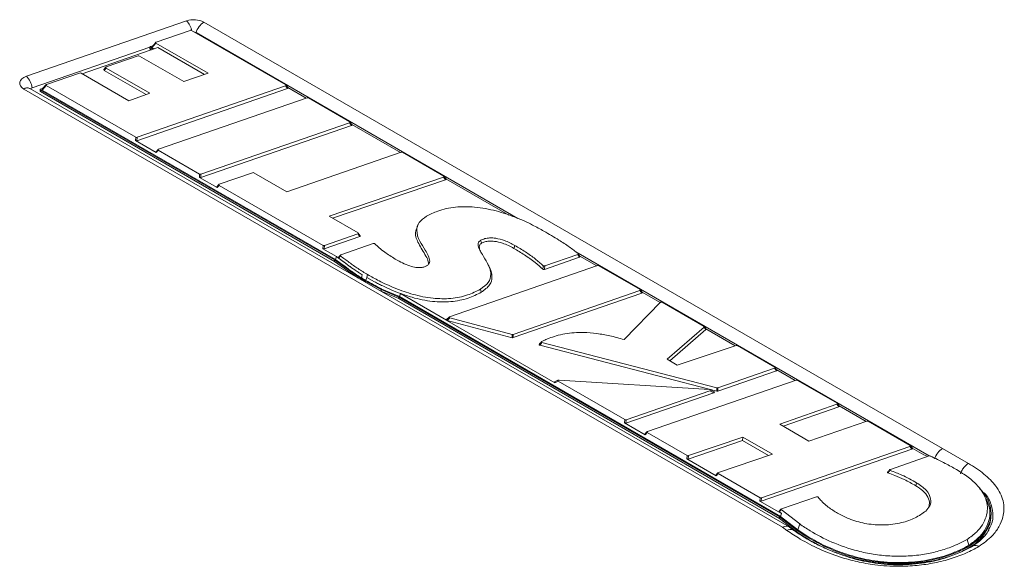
# Model space of a CAD drawing. Header units: millimetres. Extents: x 0 to 1118, y 0 to 864.
# Tile 305 of 313: x 871 to 912, y 654 to 676. Entities that reach past the tile are written whole.
import ezdxf

# ---------------------------------------------------------------- set-up
doc = ezdxf.new("R2010")
doc.units = ezdxf.units.MM

msp = doc.modelspace()

# ---------------------------------------------------------------- linework, layer by layer
at = {"color": 9, "linetype": 'Continuous', "lineweight": 0}
for p, q in [((871.352, 674.151), (877.965, 676.438)), ((878.677, 676.387), (909.166, 658.786)), ((876.457, 675.333), (876.457, 675.272)), ((876.697, 675.522), (876.534, 675.329)), ((876.566, 675.262), (876.566, 675.27)), ((874.637, 674.493), (874.556, 674.397)), ((902.571, 655.537), (871.239, 673.624)), ((872.165, 673.77), (872.003, 673.577)), ((882.133, 673.645), (882.051, 673.753)), ((871.925, 673.581), (871.925, 673.52)), ((884.768, 672.124), (884.687, 672.231)), ((875.854, 671.497), (875.862, 671.636)), ((875.918, 671.632), (875.911, 671.493)), ((876.795, 671.097), (876.713, 671.001)), ((878.491, 669.975), (878.499, 670.114)), ((878.555, 670.11), (878.547, 669.971)), ((888.654, 669.88), (888.572, 669.988)), ((879.301, 669.65), (879.22, 669.554)), ((885.113, 667.534), (885.031, 667.642)), ((883.59, 667.031), (883.598, 667.17)), ((883.654, 667.166), (883.646, 667.027)), ((885.4, 665.844), (885.436, 665.967)), ((885.156, 665.759), (885.156, 665.804)), ((885.329, 665.659), (885.329, 665.701)), ((885.714, 665.67), (885.4, 665.844)), ((885.996, 665.287), (885.996, 665.348)), ((896.76, 665.201), (896.679, 665.309)), ((888.825, 664.178), (888.717, 664.072)), ((891.402, 663.361), (891.399, 663.496)), ((891.442, 663.497), (891.446, 663.362)), ((899.395, 663.696), (899.33, 663.794)), ((902.316, 661.994), (902.234, 662.101)), ((893.305, 661.566), (893.167, 661.502)), ((899.726, 661.09), (899.571, 661.172)), ((899.854, 661.154), (899.85, 661.289)), ((899.893, 661.29), (899.896, 661.155)), ((904.894, 660.505), (904.813, 660.613)), ((896.045, 659.841), (896.053, 659.98)), ((896.11, 659.976), (896.102, 659.837)), ((896.979, 659.445), (896.897, 659.349)), ((907.907, 658.766), (907.825, 658.874)), ((909.166, 658.786), (910.241, 658.171)), ((898.616, 658.357), (898.624, 658.496)), ((898.68, 658.492), (898.672, 658.353)), ((899.909, 657.754), (899.827, 657.658)), ((908.067, 657.249), (908.103, 657.372)), ((901.629, 656.618), (901.637, 656.756)), ((901.693, 656.752), (901.685, 656.614)), ((902.509, 656.262), (902.435, 656.169)), ((902.741, 655.405), (902.571, 655.537))]:
    msp.add_line(p, q, dxfattribs=at)
at = {"color": 7, "linetype": 'Continuous', "lineweight": 15}
for p, q in [((878.107, 676.048), (876.706, 675.563)), ((882.06, 673.795), (878.164, 676.044)), ((891.643, 668.283), (878.353, 675.955)), ((876.443, 675.359), (871.587, 673.679)), ((873.652, 674.254), (876.774, 675.334)), ((876.442, 675.353), (876.442, 675.292)), ((876.566, 675.27), (876.457, 675.333)), ((876.508, 675.242), (876.457, 675.272)), ((876.466, 675.378), (876.57, 675.414)), ((876.687, 675.552), (876.524, 675.359)), ((876.618, 675.28), (876.534, 675.329)), ((876.566, 675.27), (876.573, 675.265)), ((876.697, 675.522), (878.854, 674.276)), ((876.774, 675.334), (878.698, 674.223)), ((875.964, 674.991), (874.646, 674.535)), ((877.848, 673.931), (876.021, 674.987)), ((874.627, 674.523), (874.546, 674.427)), ((874.637, 674.493), (876.446, 673.449)), ((873.547, 674.286), (872.174, 673.812)), ((875.573, 673.145), (873.604, 674.282)), ((874.556, 674.397), (876.291, 673.395)), ((878.854, 674.276), (877.848, 673.931)), ((871.489, 673.649), (871.482, 673.653)), ((902.839, 655.551), (871.489, 673.649)), ((871.489, 673.649), (871.49, 673.648)), ((871.935, 673.626), (872.039, 673.662)), ((872.155, 673.8), (871.992, 673.607)), ((872.165, 673.77), (875.862, 671.636)), ((875.911, 671.493), (882.133, 673.645)), ((875.918, 671.632), (882.051, 673.753)), ((882.152, 673.678), (882.071, 673.786)), ((882.149, 673.683), (882.902, 673.248)), ((871.911, 673.601), (871.911, 673.54)), ((884.07, 666.57), (871.925, 673.581)), ((884.07, 666.508), (871.925, 673.52)), ((884.108, 666.589), (872.003, 673.577)), ((876.446, 673.449), (875.573, 673.145)), ((882.937, 673.26), (876.804, 671.139)), ((884.696, 672.273), (882.993, 673.256)), ((878.547, 669.971), (884.768, 672.124)), ((878.555, 670.11), (884.687, 672.231)), ((884.788, 672.156), (884.707, 672.264)), ((884.784, 672.161), (886.788, 671.005)), ((876.713, 671.001), (875.854, 671.497)), ((876.784, 671.127), (876.703, 671.031)), ((876.795, 671.097), (878.499, 670.114)), ((886.823, 671.017), (882.1, 669.383)), ((888.582, 670.03), (886.879, 671.013)), ((879.22, 669.554), (878.491, 669.975)), ((880.688, 670.169), (879.31, 669.692)), ((882.1, 669.383), (880.745, 670.165)), ((883.842, 668.376), (888.572, 669.988)), ((888.674, 669.913), (888.593, 670.021)), ((879.291, 669.68), (879.21, 669.584)), ((879.301, 669.65), (883.598, 667.17)), ((883.99, 668.291), (888.654, 669.88)), ((888.671, 669.918), (891.26, 668.423)), ((885.04, 667.684), (883.842, 668.376)), ((887.525, 668.044), (887.477, 667.949)), ((883.646, 667.027), (885.113, 667.534)), ((883.654, 667.166), (885.031, 667.642)), ((885.133, 667.567), (885.051, 667.675)), ((885.672, 667.245), (884.324, 666.777)), ((884.146, 666.71), (883.59, 667.031)), ((884.146, 666.71), (884.108, 666.589)), ((892.754, 666.323), (894.111, 666.794)), ((908.622, 658.481), (894.031, 666.905)), ((894.202, 666.714), (894.131, 666.826)), ((894.192, 666.731), (894.894, 666.325)), ((885.156, 665.804), (884.07, 666.57)), ((884.07, 666.508), (884.07, 666.57)), ((885.031, 665.831), (884.07, 666.508)), ((894.929, 666.337), (888.821, 664.225)), ((890.426, 666.353), (890.377, 666.446)), ((892.736, 666.181), (894.182, 666.683)), ((896.688, 665.35), (894.985, 666.333)), ((885.329, 665.701), (885.156, 665.804)), ((885.365, 665.721), (885.193, 665.824)), ((885.996, 665.348), (885.329, 665.701)), ((886.725, 665.037), (885.996, 665.348)), ((886.725, 664.976), (885.996, 665.287)), ((886.757, 665.06), (886.028, 665.37)), ((886.788, 665.185), (886.757, 665.06)), ((886.788, 665.185), (886.784, 665.186)), ((888.691, 664.087), (886.788, 665.185)), ((890.128, 665.238), (890.092, 665.361)), ((891.442, 663.497), (896.679, 665.309)), ((891.446, 663.362), (896.76, 665.201)), ((896.78, 665.233), (896.699, 665.341)), ((896.776, 665.238), (897.514, 664.812)), ((902.446, 655.962), (886.725, 665.037)), ((886.725, 664.976), (886.725, 665.037)), ((902.446, 655.901), (886.725, 664.976)), ((902.484, 655.981), (886.757, 665.06)), ((897.522, 664.821), (896.022, 663.285)), ((899.325, 663.828), (897.595, 664.826)), ((888.801, 664.214), (888.693, 664.108)), ((893.167, 661.502), (888.713, 664.074)), ((888.717, 664.072), (891.402, 663.361)), ((888.825, 664.178), (891.399, 663.496)), ((897.801, 662.471), (899.33, 663.794)), ((897.909, 662.41), (899.395, 663.696)), ((899.401, 663.72), (899.336, 663.819)), ((899.397, 663.726), (900.612, 663.024)), ((892.543, 663.051), (899.854, 661.154)), ((892.636, 663.161), (899.85, 661.289)), ((900.649, 663.036), (898.217, 662.231)), ((902.243, 662.143), (900.704, 663.032)), ((898.217, 662.231), (897.801, 662.471)), ((899.893, 661.29), (902.234, 662.101)), ((899.896, 661.155), (902.316, 661.994)), ((902.336, 662.026), (902.254, 662.134)), ((902.332, 662.031), (903.094, 661.591)), ((893.296, 661.606), (893.159, 661.542)), ((893.305, 661.566), (896.053, 659.98)), ((899.552, 661.222), (893.342, 661.612)), ((903.129, 661.603), (896.988, 659.487)), ((904.822, 660.655), (903.186, 661.599)), ((896.102, 659.837), (899.726, 661.09)), ((896.11, 659.976), (899.571, 661.172)), ((899.747, 661.13), (899.592, 661.213)), ((902.452, 659.786), (904.813, 660.613)), ((904.914, 660.538), (904.833, 660.646)), ((902.599, 659.702), (904.894, 660.505)), ((904.91, 660.543), (906.014, 659.906)), ((896.897, 659.349), (896.045, 659.841)), ((903.654, 659.093), (902.452, 659.786)), ((906.049, 659.918), (903.654, 659.093)), ((907.834, 658.916), (906.105, 659.914)), ((896.968, 659.475), (896.887, 659.379)), ((896.979, 659.445), (898.624, 658.496)), ((898.672, 658.353), (900.92, 659.12)), ((898.68, 658.492), (900.928, 659.258)), ((900.92, 659.12), (900.928, 659.258)), ((900.92, 659.12), (901.99, 658.502)), ((900.928, 659.258), (902.146, 658.556)), ((901.685, 656.614), (907.907, 658.766)), ((901.693, 656.752), (907.825, 658.874)), ((907.927, 658.799), (907.845, 658.906)), ((907.923, 658.804), (908.401, 658.528)), ((899.827, 657.658), (898.616, 658.357)), ((902.146, 658.556), (899.918, 657.796)), ((908.615, 658.479), (907.019, 657.925)), ((908.401, 658.528), (908.536, 658.469)), ((899.899, 657.784), (899.817, 657.688)), ((899.909, 657.754), (901.637, 656.756)), ((902.522, 656.102), (901.629, 656.618)), ((903.971, 656.791), (902.523, 656.301)), ((910.967, 656.716), (910.871, 656.902)), ((902.503, 656.289), (902.429, 656.196)), ((902.522, 656.102), (902.435, 656.169)), ((902.509, 656.262), (903.275, 655.672)), ((911.177, 656.035), (911.177, 656.137)), ((903.157, 655.414), (902.446, 655.962)), ((902.446, 655.901), (902.446, 655.962)), ((903.157, 655.353), (902.446, 655.901)), ((902.522, 656.102), (902.484, 655.981)), ((902.484, 655.981), (903.196, 655.432)), ((903.04, 655.398), (902.86, 655.537)), ((903.157, 655.353), (903.157, 655.414)), ((903.196, 655.432), (903.275, 655.672)), ((910.258, 654.79), (910.187, 655.036)), ((910.294, 654.709), (910.294, 654.77))]:
    msp.add_line(p, q, dxfattribs=at)
at = {"color": 7, "linetype": 'Continuous', "lineweight": 15, "flags": 128}
for points in [[(876.466, 675.378), (876.457, 675.374), (876.45, 675.369), (876.445, 675.363), (876.443, 675.357), (876.442, 675.35), (876.445, 675.344), (876.45, 675.338), (876.457, 675.333)], [(871.935, 673.626), (871.926, 673.622), (871.919, 673.617), (871.914, 673.611), (871.911, 673.605), (871.911, 673.598), (871.913, 673.592), (871.918, 673.586), (871.925, 673.581)], [(890.14, 667.258), (890.133, 667.283), (890.103, 667.381)]]:
    msp.add_lwpolyline(points, dxfattribs=at)
at = {"color": 9, "linetype": 'Continuous', "lineweight": 0, "flags": 128}
for points in [[(871.239, 673.624), (871.157, 673.684), (871.1, 673.753), (871.072, 673.827), (871.073, 673.903), (871.104, 673.978), (871.163, 674.046), (871.247, 674.105), (871.352, 674.151)], [(891.476, 667.049), (891.483, 667.074), (891.511, 667.172)], [(885.4, 665.844), (885.389, 665.807), (885.379, 665.771), (885.365, 665.721)]]:
    msp.add_lwpolyline(points, dxfattribs=at)
at = {"color": 9, "linetype": 'Continuous', "lineweight": 0}
for centre, radius, start, end in [((878.261, 675.573), 0.914, 62.9389, 108.9092), ((877.256, 675.794), 0.958, 14.446, 42.2882), ((879.099, 675.733), 0.778, 122.8251, 163.432), ((870.626, 673.494), 0.979, 10.8952, 42.1505), ((871.386, 673.42), 0.252, 67.5445, 125.8011)]:
    msp.add_arc(centre, radius, start, end, dxfattribs=at)
at = {"color": 7, "linetype": 'Continuous', "lineweight": 15}
for centre, radius, start, end in [((878.271, 675.804), 0.172, 61.5392, 86.2329), ((876.467, 675.294), 0.0245, 184.8475, 246.4726), ((871.607, 673.597), 0.0841, 103.142, 159.5259), ((871.935, 673.542), 0.0245, 184.8474, 246.4727)]:
    msp.add_arc(centre, radius, start, end, dxfattribs=at)
for centre, major_axis, ratio, start_param, end_param in [((878.13, 676.02), (0.0501, 0.0016), 0.645756, 0.805686, 2.019577), ((876.579, 675.347), (0.0597, -0.0017), 0.484428, 2.771924, 3.872017), ((876.742, 675.54), (0.0597, -0.0017), 0.484428, 2.23245, 3.872017), ((875.987, 674.962), (0.0501, 0.0016), 0.645767, 0.805711, 2.019739), ((874.601, 674.415), (0.0597, -0.0017), 0.484439, 2.771947, 3.872004), ((874.682, 674.511), (0.0597, -0.0017), 0.484439, 2.232567, 3.872004), ((873.57, 674.258), (0.0501, 0.0016), 0.645753, 0.805681, 2.019546), ((872.048, 673.595), (0.0597, -0.0017), 0.484425, 2.77192, 3.872019), ((872.21, 673.788), (0.0597, -0.0017), 0.484425, 2.232428, 3.872019), ((882.015, 673.777), (0.0597, -0.0017), 0.48443, 5.374072, 7.013607), ((882.097, 673.669), (0.0597, -0.0017), 0.48443, 5.374072, 6.652848), ((882.959, 673.232), (0.0501, 0.0016), 0.645751, 0.805675, 2.019509), ((884.651, 672.255), (0.0597, -0.0017), 0.484443, 5.374197, 7.013593), ((884.732, 672.147), (0.0597, -0.0017), 0.484443, 5.374197, 6.652824), ((875.896, 671.66), (0.0501, 0.0016), 0.645758, 3.947284, 5.161209), ((875.888, 671.521), (0.0501, 0.0016), 0.645758, 3.947284, 5.161209), ((876.758, 671.019), (0.0597, -0.0017), 0.484423, 2.771915, 3.872022), ((876.84, 671.115), (0.0597, -0.0017), 0.484423, 2.232402, 3.872022), ((886.845, 670.988), (0.0501, 0.0016), 0.645769, 0.805716, 2.019771), ((878.525, 669.999), (0.0501, 0.0016), 0.645771, 3.947311, 5.161383), ((878.532, 670.138), (0.0501, 0.0016), 0.645771, 3.947311, 5.161383), ((880.711, 670.141), (0.0501, 0.0016), 0.645801, 0.805786, 2.020224), ((888.537, 670.012), (0.0597, -0.0017), 0.483919, 5.369053, 7.014147), ((879.265, 669.572), (0.0597, -0.0017), 0.484475, 2.772015, 3.871967), ((879.346, 669.668), (0.0597, -0.0017), 0.484475, 2.232915, 3.871967), ((888.618, 669.904), (0.0597, -0.0017), 0.483919, 5.369053, 6.653835), ((884.995, 667.666), (0.0597, -0.0017), 0.484428, 5.37405, 7.013609), ((885.077, 667.558), (0.0597, -0.0017), 0.484428, 5.37405, 6.652852), ((883.632, 667.194), (0.0501, 0.0016), 0.645756, 3.94728, 5.161179), ((883.624, 667.056), (0.0501, 0.0016), 0.645756, 3.94728, 5.161179), ((894.951, 666.309), (0.0501, 0.0016), 0.645751, 0.805674, 2.019504), ((896.643, 665.332), (0.0597, -0.0017), 0.484437, 5.374141, 7.013599), ((896.724, 665.225), (0.0597, -0.0017), 0.484437, 5.374141, 6.652835), ((897.564, 664.8), (0.0502, -0.0033), 0.68708, 0.947799, 2.60918), ((888.753, 664.097), (0.0661, 0.0011), 0.43674, 2.707957, 3.476827), ((888.549, 663.898), (0.161, 0.189), 0.179442, 6.022121, 6.610422), ((888.753, 664.097), (0.0661, 0.0011), 0.43674, 4.065128, 4.137423), ((888.861, 664.203), (0.0661, 0.0011), 0.43674, 2.213792, 4.137423), ((891.418, 663.525), (0.05, -0.0006), 0.634208, 4.332387, 5.22667), ((899.282, 663.809), (0.0564, 0.0009), 0.512612, 5.733591, 6.990644), ((899.347, 663.71), (0.0564, 0.0009), 0.512612, 5.733591, 6.598995), ((891.421, 663.39), (0.05, -0.0006), 0.634208, 4.332387, 5.22667), ((900.67, 663.007), (0.0501, 0.0017), 0.644351, 0.8026, 1.999323), ((902.198, 662.125), (0.0597, -0.0017), 0.484485, 5.374607, 7.013549), ((902.28, 662.017), (0.0597, -0.0017), 0.484485, 5.374607, 6.652743), ((893.221, 661.515), (0.074, -0.0134), 0.401555, 2.6261, 3.983344), ((893.358, 661.58), (0.074, -0.0134), 0.401555, 1.854263, 3.983344), ((903.152, 661.575), (0.0501, 0.0016), 0.645632, 0.805412, 2.017804), ((899.524, 661.192), (0.0796, 0.007), 0.365166, 5.311917, 7.459258), ((899.679, 661.11), (0.0796, 0.007), 0.365166, 5.311917, 6.794202), ((899.869, 661.318), (0.05, -0.0006), 0.633928, 4.340916, 5.228526), ((899.872, 661.183), (0.05, -0.0006), 0.633928, 4.340916, 5.228526), ((904.777, 660.637), (0.0596, -0.0016), 0.484844, 5.378167, 7.013172), ((904.858, 660.529), (0.0596, -0.0016), 0.484844, 5.378167, 6.65205), ((896.079, 659.865), (0.0501, 0.0016), 0.645738, 3.947239, 5.160917), ((896.087, 660.004), (0.0501, 0.0016), 0.645738, 3.947239, 5.160917), ((906.071, 659.889), (0.0501, 0.0016), 0.645635, 0.805419, 2.01785), ((896.942, 659.367), (0.0597, -0.0017), 0.484298, 2.771675, 3.872153), ((897.024, 659.463), (0.0597, -0.0017), 0.484298, 2.231179, 3.872153), ((907.789, 658.898), (0.0597, -0.0017), 0.484435, 5.374116, 7.013602), ((907.871, 658.79), (0.0597, -0.0017), 0.484435, 5.374116, 6.652839), ((898.65, 658.381), (0.0501, 0.0016), 0.645315, 3.946304, 5.15484), ((898.658, 658.52), (0.0501, 0.0016), 0.645315, 3.946304, 5.15484), ((899.954, 657.772), (0.0597, -0.0017), 0.483974, 2.227995, 3.872496), ((899.872, 657.676), (0.0597, -0.0017), 0.483974, 2.771048, 3.872496), ((901.663, 656.642), (0.0501, 0.0016), 0.645763, 3.947294, 5.161271), ((901.671, 656.781), (0.0501, 0.0016), 0.645763, 3.947294, 5.161271), ((902.483, 656.184), (0.0582, -0.0024), 0.49822, 2.792075, 3.754676), ((902.558, 656.277), (0.0582, -0.0024), 0.49822, 2.227511, 3.754676), ((902.571, 655.129), (0.279, 0.416), 0.616897, 6.242106, 7.109582)]:
    msp.add_ellipse(centre, major_axis=major_axis, ratio=ratio, start_param=start_param, end_param=end_param, dxfattribs=at)
at = {"color": 9, "linetype": 'Continuous', "lineweight": 0}
msp.add_ellipse((909.166, 658.378), major_axis=(0.249, 0.433), ratio=0.576153, start_param=0.784259, end_param=1.943538, dxfattribs=at)
at = {"color": 7, "linetype": 'Continuous', "lineweight": 15}
for points, knots in [([(892.717, 667.756), (892.561, 667.843), (892.188, 668.05), (891.542, 668.344), (890.75, 668.611), (889.909, 668.773), (889.059, 668.776), (888.363, 668.626), (888.019, 668.449), (887.872, 668.374)], [0, 0, 0, 0, 0.116651, 0.279988, 0.442896, 0.610825, 0.752284, 0.894452, 1, 1, 1, 1]), ([(887.872, 668.374), (887.755, 668.291), (887.521, 668.123), (887.428, 667.75), (887.569, 667.365), (887.785, 667.024), (887.946, 666.749), (888.016, 666.562), (887.984, 666.42), (887.923, 666.359), (887.882, 666.333), (887.876, 666.329)], [0, 0, 0, 0, 0.146326, 0.29363, 0.502886, 0.688814, 0.796906, 0.905664, 0.950819, 0.992153, 1, 1, 1, 1]), ([(887.491, 667.948), (887.458, 667.866), (887.364, 667.632), (887.505, 667.304), (887.687, 666.986), (887.839, 666.741), (887.947, 666.542), (887.947, 666.428), (887.947, 666.394)], [0, 0, 0, 0, 0.1565758, 0.4468699, 0.6135219, 0.7863545, 0.9362884, 1, 1, 1, 1]), ([(894.127, 666.832), (894.008, 666.925), (893.762, 667.119), (893.283, 667.424), (892.924, 667.635), (892.717, 667.756)], [0, 0, 0, 0, 0.2814734, 0.5845475, 1, 1, 1, 1]), ([(885.735, 667.236), (885.732, 667.238), (885.726, 667.243), (885.711, 667.248), (885.696, 667.249), (885.682, 667.248), (885.675, 667.246), (885.672, 667.245)], [0, 0, 0, 0, 0.220815, 0.442362, 0.649086, 0.849984, 1, 1, 1, 1]), ([(886.572, 666.609), (886.426, 666.702), (886.194, 666.849), (885.925, 667.063), (885.796, 667.181), (885.735, 667.236)], [0, 0, 0, 0, 0.472538, 0.752635, 1, 1, 1, 1]), ([(890.092, 665.361), (890.217, 665.45), (890.468, 665.629), (890.542, 665.946), (890.487, 666.217), (890.363, 666.49), (890.2, 666.747), (890.052, 666.998), (889.984, 667.168), (890.008, 667.296), (890.058, 667.351), (890.095, 667.375), (890.103, 667.381)], [0, 0, 0, 0, 0.158469, 0.318048, 0.429628, 0.54158, 0.712654, 0.813182, 0.914272, 0.954512, 0.990408, 1, 1, 1, 1]), ([(890.143, 666.838), (890.135, 666.852), (890.09, 666.929), (890.045, 667.037), (890.047, 667.152), (890.079, 667.216), (890.121, 667.245), (890.14, 667.258)], [0, 0, 0, 0, 0.101462, 0.556274, 0.746399, 0.882921, 1, 1, 1, 1]), ([(890.103, 667.381), (890.158, 667.406), (890.266, 667.457), (890.489, 667.486), (890.774, 667.467), (891.142, 667.366), (891.375, 667.243), (891.511, 667.172)], [0, 0, 0, 0, 0.130036, 0.257128, 0.413529, 0.6581, 1, 1, 1, 1]), ([(890.14, 667.258), (890.181, 667.278), (890.272, 667.323), (890.463, 667.353), (890.72, 667.342), (891.089, 667.252), (891.325, 667.128), (891.476, 667.049)], [0, 0, 0, 0, 0.105526, 0.230529, 0.376717, 0.604454, 1, 1, 1, 1]), ([(891.511, 667.172), (891.66, 667.082), (891.955, 666.903), (892.357, 666.626), (892.581, 666.428), (892.69, 666.333)], [0, 0, 0, 0, 0.345331, 0.683935, 1, 1, 1, 1]), ([(885.086, 666.037), (884.975, 666.112), (884.757, 666.259), (884.45, 666.487), (884.247, 666.636), (884.146, 666.71)], [0, 0, 0, 0, 0.341969, 0.670974, 1, 1, 1, 1]), ([(884.305, 666.765), (884.304, 666.764), (884.279, 666.733), (884.254, 666.702), (884.23, 666.671)], [0, 0, 0, 0, 0.031925, 1, 1, 1, 1]), ([(884.324, 666.777), (884.32, 666.775), (884.311, 666.772), (884.303, 666.763), (884.3, 666.754), (884.303, 666.746), (884.309, 666.74), (884.312, 666.738)], [0, 0, 0, 0, 0.207968, 0.416775, 0.608062, 0.790265, 1, 1, 1, 1]), ([(884.312, 666.738), (884.434, 666.648), (884.673, 666.47), (885.038, 666.208), (885.303, 666.047), (885.436, 665.967)], [0, 0, 0, 0, 0.340481, 0.669791, 1, 1, 1, 1]), ([(891.476, 667.049), (891.625, 666.959), (891.931, 666.773), (892.34, 666.49), (892.567, 666.285), (892.671, 666.19)], [0, 0, 0, 0, 0.3384462, 0.6965359, 1, 1, 1, 1]), ([(894.111, 666.794), (894.116, 666.796), (894.125, 666.8), (894.133, 666.808), (894.135, 666.817), (894.133, 666.825), (894.129, 666.83), (894.127, 666.832)], [0, 0, 0, 0, 0.216891, 0.43454, 0.636703, 0.832185, 1, 1, 1, 1]), ([(894.202, 666.714), (894.202, 666.713), (894.205, 666.709), (894.205, 666.702), (894.201, 666.694), (894.193, 666.687), (894.185, 666.684), (894.182, 666.683)], [0, 0, 0, 0, 0.0831694, 0.3396116, 0.5781161, 0.8090451, 1, 1, 1, 1]), ([(885.193, 665.824), (885.176, 665.835), (885.011, 665.937), (884.749, 666.116), (884.413, 666.364), (884.21, 666.514), (884.108, 666.589)], [0, 0, 0, 0, 0.044767, 0.422712, 0.711346, 1, 1, 1, 1]), ([(884.237, 666.644), (884.234, 666.646), (884.228, 666.652), (884.225, 666.661), (884.227, 666.668), (884.23, 666.671), (884.23, 666.671)], [0, 0, 0, 0, 0.326909, 0.655141, 0.955756, 1, 1, 1, 1]), ([(884.237, 666.644), (884.344, 666.564), (884.585, 666.386), (884.866, 666.183), (885.047, 666.063), (885.086, 666.037)], [0, 0, 0, 0, 0.389018, 0.86791, 1, 1, 1, 1]), ([(887.876, 666.329), (887.837, 666.31), (887.763, 666.273), (887.623, 666.25), (887.448, 666.254), (887.213, 666.306), (886.945, 666.41), (886.729, 666.521), (886.607, 666.589), (886.572, 666.609)], [0, 0, 0, 0, 0.098572, 0.187577, 0.276246, 0.436408, 0.669196, 0.903164, 1, 1, 1, 1]), ([(890.128, 665.238), (890.262, 665.335), (890.512, 665.516), (890.59, 665.831), (890.543, 666.093), (890.479, 666.259), (890.43, 666.343), (890.424, 666.352)], [0, 0, 0, 0, 0.308192, 0.5747, 0.774619, 0.975198, 1, 1, 1, 1]), ([(892.69, 666.333), (892.693, 666.33), (892.699, 666.325), (892.713, 666.32), (892.729, 666.318), (892.743, 666.32), (892.75, 666.322), (892.754, 666.323)], [0, 0, 0, 0, 0.218842, 0.4384305, 0.6428348, 0.8409785, 1, 1, 1, 1]), ([(885.436, 665.967), (885.591, 665.88), (885.953, 665.679), (886.569, 665.393), (887.307, 665.134), (888.087, 664.972), (888.877, 664.957), (889.57, 665.095), (889.923, 665.275), (890.092, 665.361)], [0, 0, 0, 0, 0.120707, 0.280855, 0.440589, 0.602497, 0.738529, 0.875192, 1, 1, 1, 1]), ([(892.736, 666.181), (892.731, 666.179), (892.721, 666.176), (892.705, 666.176), (892.69, 666.179), (892.679, 666.184), (892.674, 666.188), (892.671, 666.19)], [0, 0, 0, 0, 0.217796, 0.436344, 0.639557, 0.836266, 1, 1, 1, 1]), ([(886.028, 665.37), (886.011, 665.378), (885.781, 665.49), (885.565, 665.61), (885.365, 665.721)], [0, 0, 0, 0, 0.073402, 1, 1, 1, 1]), ([(886.784, 665.186), (886.945, 665.131), (887.362, 664.987), (888.066, 664.842), (888.876, 664.825), (889.59, 664.965), (889.954, 665.15), (890.128, 665.238)], [0, 0, 0, 0, 0.154241, 0.399345, 0.604461, 0.810536, 1, 1, 1, 1]), ([(896.022, 663.285), (895.827, 663.34), (895.466, 663.441), (894.901, 663.54), (894.28, 663.591), (893.693, 663.56), (893.338, 663.467), (893.216, 663.435)], [0, 0, 0, 0, 0.221544, 0.411735, 0.601503, 0.863845, 1, 1, 1, 1]), ([(892.543, 663.051), (892.538, 663.053), (892.527, 663.056), (892.516, 663.064), (892.513, 663.073), (892.514, 663.081), (892.517, 663.084), (892.518, 663.086)], [0, 0, 0, 0, 0.2459088, 0.4934984, 0.7038825, 0.8902092, 1, 1, 1, 1]), ([(892.611, 663.196), (892.607, 663.19), (892.575, 663.154), (892.544, 663.117), (892.518, 663.086)], [0, 0, 0, 0, 0.149765, 1, 1, 1, 1]), ([(892.625, 663.206), (892.621, 663.203), (892.613, 663.199), (892.607, 663.19), (892.606, 663.181), (892.611, 663.173), (892.62, 663.167), (892.629, 663.163), (892.635, 663.161), (892.636, 663.161)], [0, 0, 0, 0, 0.188741, 0.348687, 0.509366, 0.652689, 0.795981, 0.956446, 1, 1, 1, 1]), ([(893.216, 663.435), (893.122, 663.405), (892.96, 663.353), (892.766, 663.273), (892.666, 663.225), (892.625, 663.206)], [0, 0, 0, 0, 0.4539746, 0.7775316, 1, 1, 1, 1]), ([(908.667, 658.477), (908.662, 658.479), (908.654, 658.482), (908.638, 658.483), (908.625, 658.482), (908.618, 658.48), (908.615, 658.479)], [0, 0, 0, 0, 0.283163, 0.566812, 0.841646, 1, 1, 1, 1]), ([(909.755, 657.914), (909.601, 658.001), (909.345, 658.145), (908.982, 658.333), (908.769, 658.43), (908.667, 658.477)], [0, 0, 0, 0, 0.442603, 0.731809, 1, 1, 1, 1]), ([(906.92, 657.777), (906.915, 657.779), (906.906, 657.782), (906.897, 657.791), (906.894, 657.799), (906.895, 657.806), (906.899, 657.81), (906.9, 657.811)], [0, 0, 0, 0, 0.262587, 0.479749, 0.698051, 0.889899, 1, 1, 1, 1]), ([(906.999, 657.914), (906.993, 657.908), (906.96, 657.874), (906.927, 657.84), (906.9, 657.811)], [0, 0, 0, 0, 0.175401, 1, 1, 1, 1]), ([(908.067, 657.249), (907.912, 657.336), (907.64, 657.49), (907.25, 657.663), (907.014, 657.744), (906.92, 657.777)], [0, 0, 0, 0, 0.440199, 0.777325, 1, 1, 1, 1]), ([(907.019, 657.925), (907.014, 657.923), (907.004, 657.919), (906.996, 657.911), (906.993, 657.902), (906.995, 657.894), (907.002, 657.887), (907.011, 657.882), (907.017, 657.88), (907.019, 657.879)], [0, 0, 0, 0, 0.187991, 0.344227, 0.501264, 0.639613, 0.776775, 0.93059, 1, 1, 1, 1]), ([(907.019, 657.879), (907.179, 657.819), (907.455, 657.717), (907.807, 657.539), (908.004, 657.428), (908.103, 657.372)], [0, 0, 0, 0, 0.408235, 0.70351, 1, 1, 1, 1]), ([(910.187, 655.036), (910.325, 655.134), (910.585, 655.318), (910.83, 655.64), (910.986, 655.963), (911.042, 656.299), (910.999, 656.633), (910.857, 656.954), (910.611, 657.281), (910.245, 657.608), (909.919, 657.812), (909.755, 657.914)], [0, 0, 0, 0, 0.117693, 0.221884, 0.326097, 0.431304, 0.53649, 0.638179, 0.739935, 0.869805, 1, 1, 1, 1]), ([(908.103, 657.372), (908.246, 657.275), (908.533, 657.081), (908.703, 656.739), (908.682, 656.431), (908.543, 656.275), (908.479, 656.203)], [0, 0, 0, 0, 0.295374, 0.593099, 0.812622, 1, 1, 1, 1]), ([(908.589, 656.34), (908.609, 656.397), (908.659, 656.541), (908.584, 656.789), (908.385, 657.044), (908.167, 657.185), (908.067, 657.249)], [0, 0, 0, 0, 0.173229, 0.437338, 0.740648, 1, 1, 1, 1]), ([(910.703, 657.138), (910.712, 657.13), (910.846, 657), (911.034, 656.73), (911.185, 656.321), (911.184, 655.901), (911.029, 655.49), (910.752, 655.098), (910.447, 654.88), (910.294, 654.77)], [0, 0, 0, 0, 0.011509, 0.17847, 0.34055, 0.504487, 0.670233, 0.834519, 1, 1, 1, 1]), ([(911.077, 655.44), (911.095, 655.466), (911.217, 655.641), (911.276, 655.995), (911.2, 656.476), (911.047, 656.806), (910.894, 656.954), (910.888, 656.96)], [0, 0, 0, 0, 0.054473, 0.360744, 0.667141, 0.987101, 1, 1, 1, 1]), ([(904.037, 656.778), (904.035, 656.781), (904.029, 656.787), (904.016, 656.793), (904.002, 656.796), (903.987, 656.795), (903.976, 656.793), (903.971, 656.791), (903.971, 656.791)], [0, 0, 0, 0, 0.20632, 0.413507, 0.602562, 0.782034, 0.970339, 1, 1, 1, 1]), ([(904.552, 656.298), (904.486, 656.347), (904.347, 656.45), (904.175, 656.611), (904.081, 656.725), (904.037, 656.778)], [0, 0, 0, 0, 0.330271, 0.6905, 1, 1, 1, 1]), ([(910.258, 654.79), (910.397, 654.888), (910.661, 655.074), (910.915, 655.399), (911.08, 655.73), (911.142, 656.074), (911.111, 656.408), (911.01, 656.617), (910.963, 656.715)], [0, 0, 0, 0, 0.183177, 0.349433, 0.51573, 0.684092, 0.852421, 1, 1, 1, 1]), ([(908.479, 656.203), (908.342, 656.105), (908.068, 655.907), (907.467, 655.7), (906.768, 655.606), (906.033, 655.662), (905.424, 655.83), (904.933, 656.053), (904.679, 656.216), (904.552, 656.298)], [0, 0, 0, 0, 0.141056, 0.282516, 0.444647, 0.597348, 0.753717, 0.876688, 1, 1, 1, 1]), ([(911.159, 656.055), (911.163, 655.984), (911.173, 655.773), (911.027, 655.428), (910.791, 655.105), (910.536, 654.867), (910.375, 654.761), (910.294, 654.709)], [0, 0, 0, 0, 0.144306, 0.430367, 0.713835, 0.85677, 1, 1, 1, 1]), ([(902.741, 655.405), (902.744, 655.406), (902.763, 655.415), (902.826, 655.439), (902.925, 655.448), (903.008, 655.431), (903.035, 655.399), (903.038, 655.396)], [0, 0, 0, 0, 0.021586, 0.170415, 0.559185, 0.94784, 1, 1, 1, 1]), ([(910.435, 654.762), (910.36, 654.721), (910.145, 654.606), (909.771, 654.441), (909.291, 654.276), (908.777, 654.147), (908.23, 654.059), (907.671, 654.014), (907.108, 654.014), (906.545, 654.056), (905.989, 654.141), (905.44, 654.268), (904.896, 654.436), (904.359, 654.647), (903.832, 654.903), (903.391, 655.162), (903.123, 655.337), (903.019, 655.405)], [0, 0, 0, 0, 0.036042, 0.103249, 0.166604, 0.233357, 0.299208, 0.364084, 0.42926, 0.494504, 0.560968, 0.62922, 0.701159, 0.777068, 0.858155, 0.944944, 1, 1, 1, 1]), ([(910.294, 654.77), (910.211, 654.724), (910.046, 654.632), (909.776, 654.509), (909.302, 654.323), (908.567, 654.126), (907.541, 654.023), (906.684, 654.069), (906.031, 654.174), (905.389, 654.321), (904.789, 654.527), (904.237, 654.774), (903.855, 654.973), (903.491, 655.186), (903.269, 655.338), (903.157, 655.414)], [0, 0, 0, 0, 0.041558, 0.083632, 0.124991, 0.250014, 0.37466, 0.499483, 0.559472, 0.620853, 0.750328, 0.81143, 0.874785, 0.9372, 1, 1, 1, 1]), ([(910.294, 654.709), (910.211, 654.663), (910.046, 654.571), (909.776, 654.448), (909.302, 654.262), (908.567, 654.065), (907.712, 653.979), (907.024, 653.989), (906.354, 654.049), (905.704, 654.177), (905.092, 654.362), (904.652, 654.527), (904.237, 654.713), (903.855, 654.911), (903.491, 655.125), (903.269, 655.277), (903.157, 655.353)], [0, 0, 0, 0, 0.041528, 0.083595, 0.124963, 0.249959, 0.374578, 0.436615, 0.499625, 0.620768, 0.68422, 0.750383, 0.81145, 0.874813, 0.937214, 1, 1, 1, 1]), ([(903.196, 655.432), (903.305, 655.358), (903.523, 655.209), (903.88, 654.999), (904.256, 654.802), (904.665, 654.619), (905.099, 654.454), (905.701, 654.271), (906.343, 654.142), (907.006, 654.081), (907.691, 654.068), (908.542, 654.152), (909.248, 654.34), (909.675, 654.504), (909.879, 654.593), (910.076, 654.688), (910.198, 654.756), (910.258, 654.79)], [0, 0, 0, 0, 0.06182, 0.123855, 0.187188, 0.248212, 0.314175, 0.377428, 0.498133, 0.561459, 0.623802, 0.749322, 0.87473, 0.905929, 0.937486, 0.968878, 1, 1, 1, 1]), ([(903.275, 655.672), (903.416, 655.578), (903.819, 655.306), (904.592, 654.904), (905.492, 654.586), (906.315, 654.413), (906.987, 654.339), (907.68, 654.334), (908.343, 654.399), (908.964, 654.529), (909.595, 654.729), (909.972, 654.924), (910.187, 655.036)], [0, 0, 0, 0, 0.081025, 0.232296, 0.38888, 0.473337, 0.559892, 0.64445, 0.731847, 0.810742, 0.891795, 1, 1, 1, 1]), ([(911.084, 655.431), (911.082, 655.426), (911.05, 655.347), (910.938, 655.199), (910.756, 655.005), (910.566, 654.861), (910.434, 654.779), (910.405, 654.76)], [0, 0, 0, 0, 0.0201457, 0.3529222, 0.617545, 0.9139606, 1, 1, 1, 1]), ([(910.671, 654.737), (910.668, 654.739), (910.651, 654.749), (910.594, 654.776), (910.505, 654.79), (910.433, 654.781), (910.41, 654.755), (910.41, 654.754)], [0, 0, 0, 0, 0.0304, 0.177766, 0.583465, 0.989127, 1, 1, 1, 1])]:
    msp.add_open_spline(points, degree=3, knots=knots, dxfattribs=at)
at = {"color": 9, "linetype": 'Continuous', "lineweight": 0}
for points, knots in [([(884.312, 666.738), (884.296, 666.718), (884.271, 666.686), (884.246, 666.655), (884.237, 666.644)], [0, 0, 0, 0, 0.640381, 1, 1, 1, 1]), ([(894.182, 666.683), (894.173, 666.697), (894.15, 666.734), (894.126, 666.771), (894.111, 666.794)], [0, 0, 0, 0, 0.382012, 1, 1, 1, 1]), ([(892.671, 666.19), (892.674, 666.208), (892.68, 666.256), (892.686, 666.303), (892.69, 666.333)], [0, 0, 0, 0, 0.382273, 1, 1, 1, 1]), ([(892.754, 666.323), (892.75, 666.294), (892.744, 666.246), (892.738, 666.199), (892.736, 666.181)], [0, 0, 0, 0, 0.618007, 1, 1, 1, 1]), ([(885.21, 665.958), (885.199, 665.965), (885.157, 665.991), (885.116, 666.018), (885.086, 666.037)], [0, 0, 0, 0, 0.265713, 1, 1, 1, 1]), ([(885.193, 665.824), (885.193, 665.824), (885.193, 665.824), (885.193, 665.824), (885.192, 665.825), (885.192, 665.827), (885.192, 665.834), (885.196, 665.864), (885.201, 665.907), (885.207, 665.944), (885.21, 665.958)], [0, 0, 0, 0, 0.000249, 0.002459, 0.005449, 0.013238, 0.04491, 0.17041, 0.670939, 1, 1, 1, 1]), ([(885.714, 665.67), (885.771, 665.64), (885.884, 665.581), (886.001, 665.523), (886.06, 665.495)], [0, 0, 0, 0, 0.499847, 1, 1, 1, 1]), ([(886.06, 665.495), (886.176, 665.44), (886.409, 665.331), (886.659, 665.235), (886.784, 665.186)], [0, 0, 0, 0, 0.4996343, 1, 1, 1, 1]), ([(892.636, 663.161), (892.613, 663.134), (892.582, 663.098), (892.551, 663.061), (892.543, 663.051)], [0, 0, 0, 0, 0.734952, 1, 1, 1, 1]), ([(910.241, 658.171), (910.237, 658.169), (910.219, 658.159), (910.162, 658.12), (910.073, 658.035), (909.974, 657.894), (909.935, 657.791), (909.915, 657.74)], [0, 0, 0, 0, 0.030043, 0.127441, 0.418298, 0.709149, 1, 1, 1, 1]), ([(910.241, 658.171), (910.27, 658.154), (910.53, 657.999), (910.977, 657.684), (911.475, 657.155), (911.732, 656.565), (911.71, 656.011), (911.52, 655.557), (911.22, 655.131), (910.872, 654.881), (910.671, 654.737)], [0, 0, 0, 0, 0.01926, 0.169224, 0.318725, 0.489281, 0.641847, 0.748802, 0.855728, 1, 1, 1, 1]), ([(907.019, 657.879), (907.019, 657.879), (906.994, 657.853), (906.961, 657.819), (906.928, 657.785), (906.92, 657.777)], [0, 0, 0, 0, 0.000094, 0.763093, 1, 1, 1, 1]), ([(910.671, 654.737), (910.504, 654.647), (910.154, 654.459), (909.538, 654.232), (908.852, 654.055), (908.122, 653.948), (907.287, 653.908), (906.447, 653.964), (905.641, 654.108), (904.863, 654.319), (904.064, 654.629), (903.334, 655.01), (902.922, 655.285), (902.741, 655.405)], [0, 0, 0, 0, 0.074774, 0.156605, 0.238419, 0.320365, 0.402309, 0.512294, 0.595208, 0.67819, 0.793748, 0.909444, 1, 1, 1, 1])]:
    msp.add_open_spline(points, degree=3, knots=knots, dxfattribs=at)

doc.saveas('drawing.dxf')
